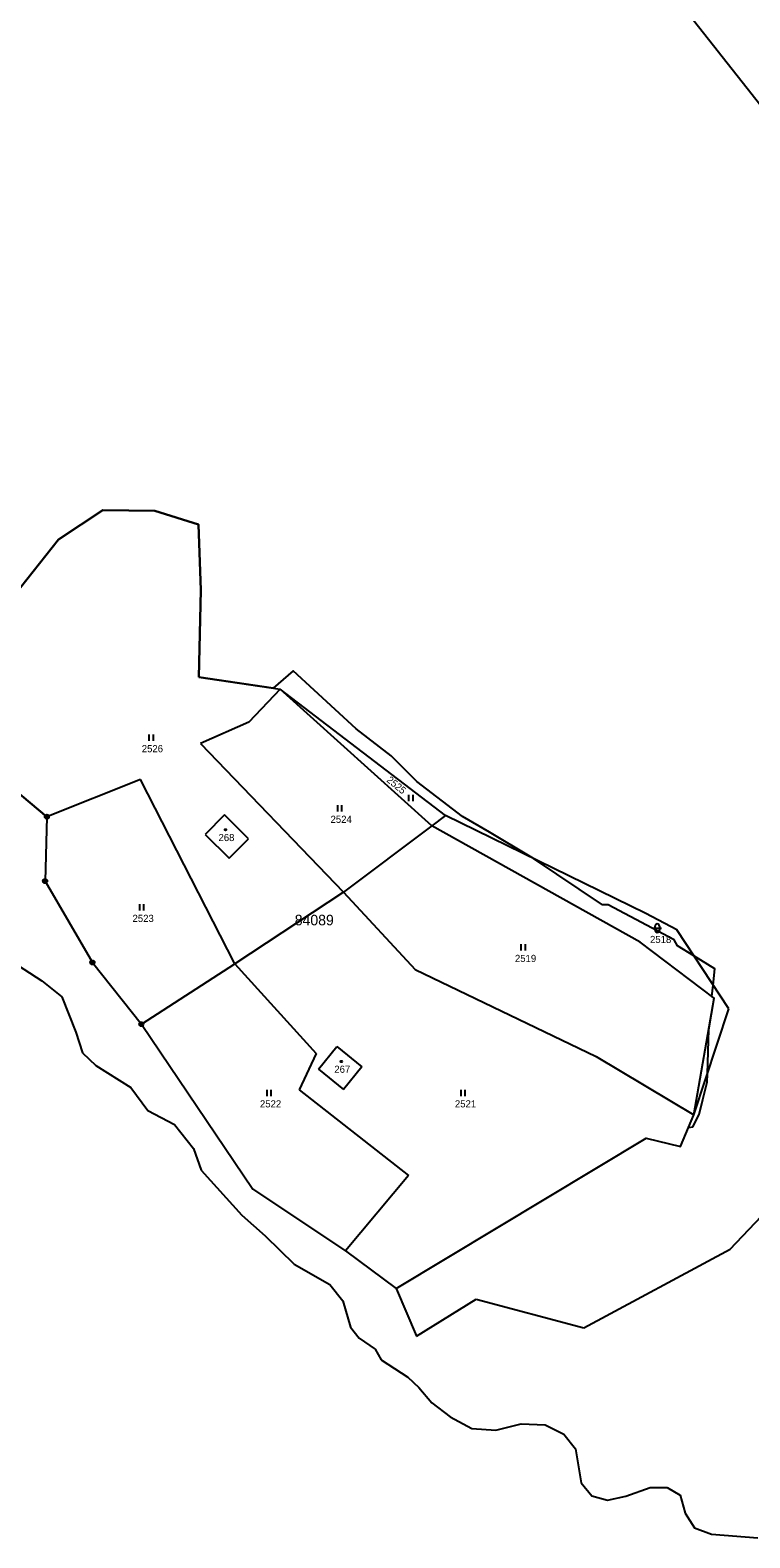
# Model space of a CAD drawing. Extents: x -439246 to -433691, y -1130252 to -1121148.
# Drawn here: x -434811.4 to -434640.2, y -1129310.4 to -1128951.6 of the extents above; entities that cross this region are included whole.
import ezdxf

# ---------------------------------------------------------------- set-up
doc = ezdxf.new("R2010")
doc.units = 0
for name, color, linetype in [('Vrstva 1', 7, 'Continuous'), ('Vrstva 18', 7, 'Continuous'), ('Vrstva 19', 7, 'Continuous'), ('Vrstva 24', 7, 'Continuous'), ('Vrstva 25', 7, 'Continuous'), ('Vrstva 3', 7, 'Continuous'), ('Vrstva 37', 7, 'Continuous'), ('Vrstva 4', 7, 'Continuous'), ('Vrstva 52', 7, 'Continuous'), ('Vrstva 53', 7, 'Continuous')]:
    doc.layers.add(name, color=color, linetype=linetype)

msp = doc.modelspace()

# ---------------------------------------------------------------- linework, layer by layer
at = {"layer": 'Vrstva 1'}
for points in [[(-434636.38, -1128971.17), (-434682.07, -1128913.12)], [(-434804.65, -1129072.84), (-434794.05, -1129065.87)], [(-434794.05, -1129065.87), (-434781.69, -1129065.99)], [(-434781.69, -1129065.99), (-434771.35, -1129069.24)], [(-434771.35, -1129069.24), (-434770.76, -1129084.87)], [(-434816.69, -1129088.08), (-434804.65, -1129072.84)], [(-434770.76, -1129084.87), (-434771.23, -1129105.62)], [(-434771.23, -1129105.62), (-434751.89, -1129108.45)], [(-434751.89, -1129108.45), (-434759.39, -1129116.29)], [(-434712.61, -1129138.54), (-434751.89, -1129108.45)], [(-434715.82, -1129141.02), (-434751.89, -1129108.45)], [(-434759.39, -1129116.29), (-434770.85, -1129121.4)], [(-434770.85, -1129121.4), (-434736.8, -1129156.81)], [(-434807.39, -1129138.83), (-434817.34, -1129130.53)], [(-434785.11, -1129129.94), (-434807.39, -1129138.83)], [(-434762.71, -1129173.82), (-434785.11, -1129129.94)], [(-434807.39, -1129138.83), (-434807.82, -1129154.14)], [(-434765.11, -1129138.41), (-434769.72, -1129143.02)], [(-434759.44, -1129144.11), (-434765.11, -1129138.41)], [(-434712.61, -1129138.54), (-434715.82, -1129141.02)], [(-434664.89, -1129161.87), (-434712.61, -1129138.54)], [(-434769.72, -1129143.02), (-434764.06, -1129148.71)], [(-434764.06, -1129148.71), (-434759.44, -1129144.11)], [(-434715.82, -1129141.02), (-434736.8, -1129156.81)], [(-434666.28, -1129168.7), (-434715.82, -1129141.02)], [(-434807.82, -1129154.14), (-434796.56, -1129173.5)], [(-434736.8, -1129156.81), (-434762.71, -1129173.82)], [(-434736.8, -1129156.81), (-434719.81, -1129175.14)], [(-434657.58, -1129165.77), (-434664.89, -1129161.87)], [(-434648.66, -1129182.02), (-434666.28, -1129168.7)], [(-434645.19, -1129184.58), (-434657.58, -1129165.77)], [(-434644.87, -1129241.74), (-434576, -1129169.12)], [(-434796.56, -1129173.5), (-434784.92, -1129188.19)], [(-434784.92, -1129188.19), (-434762.71, -1129173.82)], [(-434762.71, -1129173.82), (-434743.31, -1129195.14)], [(-434719.81, -1129175.14), (-434676.73, -1129195.92)], [(-434653.52, -1129209.78), (-434648.66, -1129182.02)], [(-434653.52, -1129209.78), (-434645.19, -1129184.58)], [(-434784.92, -1129188.19), (-434758.37, -1129227.46)], [(-434742.82, -1129198.9), (-434738.42, -1129193.48)], [(-434738.42, -1129193.48), (-434732.44, -1129198.33)], [(-434743.31, -1129195.14), (-434747.38, -1129203.79)], [(-434676.73, -1129195.92), (-434653.52, -1129209.78)], [(-434742.82, -1129198.9), (-434736.85, -1129203.75)], [(-434732.44, -1129198.33), (-434736.85, -1129203.75)], [(-434747.38, -1129203.79), (-434721.35, -1129224.23)], [(-434656.67, -1129217.29), (-434653.52, -1129209.78)], [(-434724.3, -1129251.09), (-434664.84, -1129215.34)], [(-434664.84, -1129215.34), (-434656.67, -1129217.29)], [(-434721.35, -1129224.23), (-434736.4, -1129242.11)], [(-434758.37, -1129227.46), (-434736.4, -1129242.11)], [(-434736.4, -1129242.11), (-434724.3, -1129251.09)], [(-434679.69, -1129260.47), (-434644.87, -1129241.74)], [(-434724.3, -1129251.09), (-434719.47, -1129262.42)], [(-434719.47, -1129262.42), (-434705.26, -1129253.64)], [(-434705.26, -1129253.64), (-434679.69, -1129260.47)]]:
    msp.add_lwpolyline(points, dxfattribs=at)
at = {"layer": 'Vrstva 24'}
for centre, radius in [((-434807.39, -1129138.83), 0.5), ((-434807.39, -1129138.83), 0.1), ((-434807.82, -1129154.14), 0.5), ((-434807.82, -1129154.14), 0.1), ((-434796.56, -1129173.5), 0.5), ((-434796.56, -1129173.5), 0.1), ((-434784.92, -1129188.19), 0.5), ((-434784.92, -1129188.19), 0.1)]:
    msp.add_circle(centre, radius, dxfattribs=at)
at = {"layer": 'Vrstva 25'}
for p, q in [((-434783.07, -1129120.77), (-434783.07, -1129119.27)), ((-434782.07, -1129120.77), (-434782.07, -1129119.27)), ((-434738.22, -1129137.58), (-434738.22, -1129136.08)), ((-434737.22, -1129137.58), (-434737.22, -1129136.08)), ((-434721.28, -1129135.15), (-434721.28, -1129133.65)), ((-434720.28, -1129135.15), (-434720.28, -1129133.65)), ((-434785.32, -1129161.16), (-434785.32, -1129159.66)), ((-434784.32, -1129161.16), (-434784.32, -1129159.66)), ((-434663.21, -1129165.34), (-434661.21, -1129165.34)), ((-434662.71, -1129165.84), (-434662.71, -1129164.84)), ((-434661.71, -1129164.84), (-434661.71, -1129165.84)), ((-434694.57, -1129170.69), (-434694.57, -1129169.19)), ((-434693.57, -1129170.69), (-434693.57, -1129169.19)), ((-434755.01, -1129205.3), (-434755.01, -1129203.8)), ((-434754.01, -1129205.3), (-434754.01, -1129203.8)), ((-434708.86, -1129205.3), (-434708.86, -1129203.8)), ((-434707.86, -1129205.3), (-434707.86, -1129203.8))]:
    msp.add_line(p, q, dxfattribs=at)
for centre in [(-434764.9, -1129141.92), (-434737.34, -1129197.07)]:
    msp.add_circle(centre, 0.175, dxfattribs=at)
for centre, start, end in [((-434662.21, -1129164.84), 0, 180), ((-434662.21, -1129165.84), 180, 0)]:
    msp.add_arc(centre, 0.5, start, end, dxfattribs=at)
at = {"layer": 'Vrstva 3'}
for points in [[(-434765.11, -1129138.41), (-434769.72, -1129143.02)], [(-434759.44, -1129144.11), (-434765.11, -1129138.41)], [(-434769.72, -1129143.02), (-434764.06, -1129148.71)], [(-434764.06, -1129148.71), (-434759.44, -1129144.11)], [(-434742.82, -1129198.9), (-434738.42, -1129193.48)], [(-434738.42, -1129193.48), (-434732.44, -1129198.33)], [(-434742.82, -1129198.9), (-434736.85, -1129203.75)], [(-434732.44, -1129198.33), (-434736.85, -1129203.75)]]:
    msp.add_lwpolyline(points, dxfattribs=at)
at = {"layer": 'Vrstva 37'}
for centre in [(-434764.9, -1129141.92), (-434737.34, -1129197.07)]:
    msp.add_circle(centre, 0.175, dxfattribs=at)
at = {"layer": 'Vrstva 4'}
for points in [[(-434815.84, -1129173.22), (-434808.62, -1129177.9)], [(-434808.62, -1129177.9), (-434803.85, -1129181.65)], [(-434803.85, -1129181.65), (-434800.47, -1129190.13)], [(-434800.47, -1129190.13), (-434798.94, -1129195.02)], [(-434798.94, -1129195.02), (-434795.77, -1129197.99)], [(-434795.77, -1129197.99), (-434787.46, -1129203.23)], [(-434787.46, -1129203.23), (-434783.4, -1129208.7)], [(-434783.4, -1129208.7), (-434777.07, -1129212.08)], [(-434777.07, -1129212.08), (-434772.5, -1129217.75)], [(-434772.5, -1129217.75), (-434770.72, -1129222.97)], [(-434770.72, -1129222.97), (-434761.04, -1129233.68)], [(-434761.04, -1129233.68), (-434755.45, -1129238.53)], [(-434755.45, -1129238.53), (-434748.56, -1129245.31)], [(-434748.56, -1129245.31), (-434740.06, -1129250.15)], [(-434740.06, -1129250.15), (-434737, -1129254.03)], [(-434737, -1129254.03), (-434735.15, -1129260.3)], [(-434735.15, -1129260.3), (-434733.15, -1129262.94)], [(-434733.15, -1129262.94), (-434729.31, -1129265.52)], [(-434729.31, -1129265.52), (-434727.91, -1129268.09)], [(-434727.91, -1129268.09), (-434721.51, -1129272.19)], [(-434721.51, -1129272.19), (-434718.93, -1129274.62)], [(-434718.93, -1129274.62), (-434715.83, -1129278.34)], [(-434715.83, -1129278.34), (-434711.48, -1129281.64)], [(-434711.48, -1129281.64), (-434706.29, -1129284.39)], [(-434700.6, -1129284.85), (-434694.55, -1129283.27)], [(-434694.55, -1129283.27), (-434688.86, -1129283.58)], [(-434688.86, -1129283.58), (-434684.44, -1129285.74)], [(-434706.29, -1129284.39), (-434700.6, -1129284.85)], [(-434684.44, -1129285.74), (-434681.67, -1129289.27)], [(-434681.67, -1129289.27), (-434680.29, -1129297.38)], [(-434680.29, -1129297.38), (-434677.75, -1129300.46)], [(-434669.71, -1129300.52), (-434663.88, -1129298.44)], [(-434663.88, -1129298.44), (-434659.83, -1129298.44)], [(-434659.83, -1129298.44), (-434656.78, -1129300.3)], [(-434677.75, -1129300.46), (-434674.03, -1129301.44)], [(-434674.03, -1129301.44), (-434669.71, -1129300.52)], [(-434656.78, -1129300.3), (-434655.55, -1129304.57)], [(-434655.55, -1129304.57), (-434653.35, -1129308.06)], [(-434653.35, -1129308.06), (-434649.33, -1129309.56)], [(-434649.33, -1129309.56), (-434638.31, -1129310.44)]]:
    msp.add_lwpolyline(points, dxfattribs=at)
at = {"layer": 'Vrstva 52'}
for points in [[(-434771.23, -1129105.62), (-434770.76, -1129084.87), (-434771.35, -1129069.24), (-434781.69, -1129065.99), (-434794.05, -1129065.87), (-434804.65, -1129072.84), (-434816.69, -1129088.08), (-434822.76, -1129098.75), (-434825.95, -1129101.37), (-434827.86, -1129104.34), (-434831.33, -1129107.81), (-434832.82, -1129109.01), (-434836.22, -1129111.73), (-434835.77, -1129127.61), (-434817.34, -1129130.53), (-434807.39, -1129138.83), (-434807.82, -1129154.14), (-434796.56, -1129173.5), (-434784.92, -1129188.19), (-434758.37, -1129227.46), (-434736.4, -1129242.11), (-434724.3, -1129251.09)], [(-434724.3, -1129251.09), (-434664.84, -1129215.34), (-434656.67, -1129217.29), (-434654.8, -1129212.82), (-434653.75, -1129212.63), (-434652.27, -1129209.66), (-434651.37, -1129206.09), (-434650.35, -1129202.01), (-434650.29, -1129200.02), (-434649.96, -1129189.47), (-434648.66, -1129182.02), (-434649.21, -1129181.6), (-434648.93, -1129178.9), (-434648.53, -1129175.05), (-434653.52, -1129171.93), (-434657.36, -1129169.53), (-434658.15, -1129168.11), (-434673.92, -1129159.76), (-434675.2, -1129159.76), (-434691.68, -1129148.77), (-434691.9, -1129148.63), (-434692.4, -1129148.3), (-434702.15, -1129142.52), (-434708.53, -1129138.74), (-434719.36, -1129130.46), (-434725.52, -1129124.3), (-434733.8, -1129117.93), (-434748.78, -1129104.07), (-434753.55, -1129108.21), (-434771.23, -1129105.62)]]:
    msp.add_lwpolyline(points, dxfattribs=at)

# ---------------------------------------------------------------- texts
at = {"layer": 'Vrstva 18'}
for s, p in [('2526', (-434784.82, -1129123.47)), ('2524', (-434739.92, -1129140.28)), ('2523', (-434787.02, -1129163.86)), ('2518', (-434663.93, -1129168.88)), ('2519', (-434696.06, -1129173.39)), ('2522', (-434756.71, -1129208)), ('2521', (-434710.34, -1129208))]:
    msp.add_text(s, height=1.7, dxfattribs=at).set_placement(p)
msp.add_text('2525', height=1.7, rotation=320.4641, dxfattribs=at).set_placement((-434726.74, -1129130.34))
at = {"layer": 'Vrstva 19'}
for s, p in [('268', (-434766.57, -1129144.62)), ('267', (-434739.02, -1129199.77))]:
    msp.add_text(s, height=1.7, dxfattribs=at).set_placement(p)
at = {"layer": 'Vrstva 53'}
msp.add_text('84089', height=2.5, dxfattribs=at).set_placement((-434748.44, -1129164.66))

doc.saveas('drawing.dxf')
